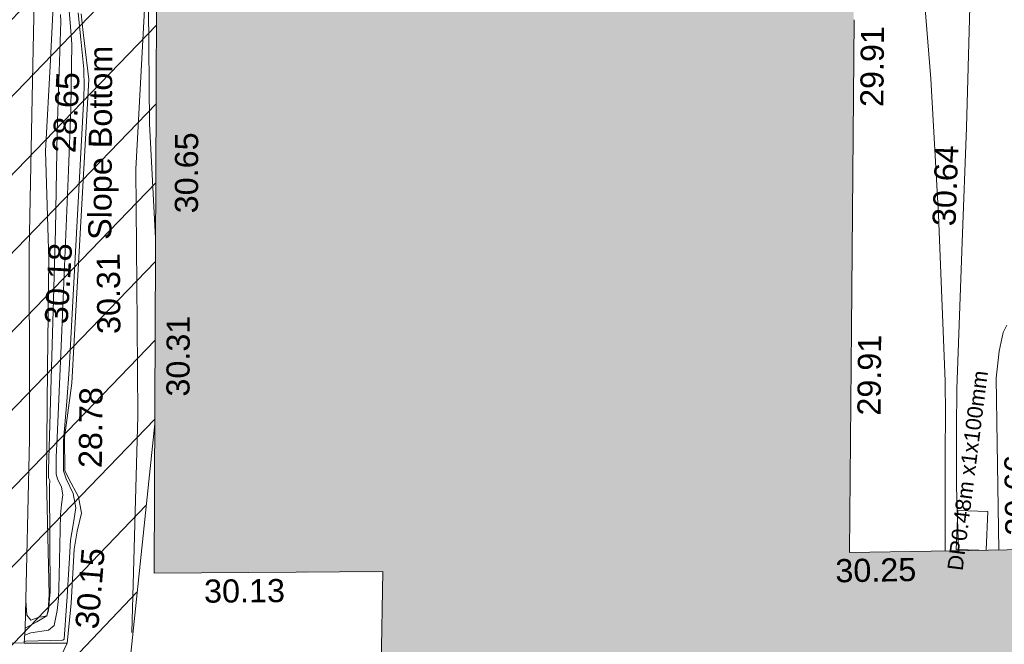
# Model space of a CAD drawing. Header units: millimetres. Extents: x -287732 to 520720, y -103372 to 287754.
# Tile 281 of 380: x 87749 to 103694, y 124672 to 134790. Entities that reach past the tile are written whole.
import ezdxf

# ---------------------------------------------------------------- set-up
doc = ezdxf.new("R2010")
doc.units = ezdxf.units.MM
for name, pattern in [('IMPORT-HIDDEN2 _3_', [4762.5, 3175, -1587.5]), ('IMPORT-UG_ELEC_QLB2 _2_', [2500, 1500, -300.0000000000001, 0, -50, 150, -300.0000000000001, 0, -200]), ('IMPORT-UG_ELEC_STREET LIGHTING_QLB2 _2_', [2700, 1500, -300.0000000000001, 0, -250, 150, -300.0000000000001, 0, -200])]:
    doc.linetypes.add(name, pattern=pattern)
for name, color, linetype, lineweight, true_color in [('00_UAV_BUILDING_OUTLINE', 5, 'Continuous', 9, 0x0000ff), ('00_UAV_FENCE', 7, 'Continuous', 9, 0x264c2f), ('00_UAV_SLOPE_BOTTOM', 30, 'Continuous', 9, 0xff7f00), ('00_UAV_SLOPE_TOP', 40, 'Continuous', 9, 0xffbf00), ('00_UAV_WALL', 7, 'Continuous', 9, 0x7c00a5), ('00_UAV_WALL_RETAINING', 7, 'Continuous', 9, 0x7c00a5), ('01_DTM_CONTOUR_MJR', 7, 'Continuous', 9, 0x7f3f00), ('01_DTM_CONTOUR_MNR', 7, 'Continuous', 9, 0xa5a552), ('12333-PUM-2D-U-0001-C01 - Rev2_REVIT IMPORT_dwg', 7, 'Continuous', 9, 0x767676), ('A_RHA_Line', 7, 'Continuous', 9, 0x00a600), ('PUM-CHAMBER EXTENTS', 6, 'IMPORT-HIDDEN2 _3_', 9, 0xff00ff), ('PUM-ELECTRIC-MH', 1, 'Continuous', 9, 0xff0000), ('PUM-ELECTRIC-QLB2', 1, 'IMPORT-UG_ELEC_QLB2 _2_', 9, 0xff0000), ('PUM-UNABLE TO SURVEY', 190, 'Continuous', 9, 0x7f00ff)]:
    doc.layers.add(name, color=color, linetype=linetype, lineweight=lineweight, true_color=true_color)
doc.layers.add('A_RHA_Detail', color=7, linetype='Continuous', lineweight=9)
doc.styles.add('Arial_1', font='arial.ttf', dxfattribs={"height": 250})
doc.styles.add('Swis721 Lt BT_2', font='swissl.ttf', dxfattribs={"height": 375})

# ---------------------------------------------------------------- blocks, each defined once
blk = doc.blocks.new('12333-PUM-2D-U-0001-C01 - Rev2_REVIT IMPORT_dwg_MGS62954_T2_Galway_ITM_3d_Rev1-2077680-Site Location Plan Proposed')
at = {"layer": '00_UAV_FENCE', "color": 254, "true_color": 0xcccccc, "flags": 128}
blk.add_lwpolyline([(533993691.643, 725678703.6135001), (533993851.6430001, 725682212.6135002), (533993864.4205722, 725683699.7890769), (533993885.9680001, 725686207.6840001), (533994062.7997907, 725688692.1306496), (533994106.9680001, 725689312.684), (533994387.9680001, 725690681.684), (533995427.9680001, 725692622.684), (533996131.272795, 725692530.1396747), (533999812.9680001, 725692045.6840001), (534000110.7220907, 725693295.6711402), (534000736.9680001, 725695924.6840001), (534001186.7326518, 725698172.1673436), (534001669.6567504, 725700585.3491353)], dxfattribs=at)
at = {"layer": '00_UAV_SLOPE_BOTTOM', "color": 254, "true_color": 0xcccccc, "flags": 128}
blk.add_lwpolyline([(533992280.9680001, 725691912.6840001), (533993332.4570001, 725691822.7945), (533992857.4570001, 725690603.7944999), (533992700.4570001, 725690078.7945), (533992642.4570001, 725689654.7945), (533992596.4570003, 725688871.7945001), (533992534.4713436, 725688001.0259327), (533992429.4570001, 725686525.7944999), (533992449.9680001, 725684764.6840001), (533992400.3722799, 725683008.4995486), (533992349.9680002, 725681223.6840001), (533992363.9680001, 725679336.6840001), (533992339.9680001, 725679087.6840001), (533992316.9680001, 725678996.684), (533992156.9680002, 725678902.6840001), (533991964.9494503, 725678803.5330938)], dxfattribs=at)
at = {"layer": '00_UAV_SLOPE_TOP', "color": 254, "true_color": 0xcccccc, "flags": 128}
for points in [[(533992640.9680001, 725678549.6840003), (533992714.5850001, 725679191.7789999), (533992779.585, 725680067.7790002), (533992831.5850001, 725680360.779), (533992909.585, 725680649.779), (533992867.5850002, 725680915.779), (533992711.5850001, 725681209.7790002), (533992651.5850001, 725681347.779), (533992657.5850001, 725681880.779), (533992788.5850002, 725682760.779), (533992839.6911444, 725683450.9568236), (533993152.4570001, 725687674.7944999), (533993090.4570001, 725688258.7945), (533993074.2171375, 725688434.8493745), (533993046.4570001, 725688735.7945)], [(534007943.9680001, 725683434.6840001), (534007880.9680001, 725683315.6840001), (534007814.9680001, 725683017.6839999), (534007759.968, 725682578.6840001), (534007756.9359906, 725681522.8695035), (534007751.9766082, 725679795.9000843)], [(534007099.7970963, 725679796.0922408), (534007081.798, 725680832.1600003), (534007101.7980001, 725681767.1600001), (534007118.798, 725682417.1600001), (534007247.875798, 725684790.5078566), (534007348.798, 725686646.1600002), (534007489.3656993, 725689776.6773585), (534007555.7980001, 725691256.1600002), (534007436.7980002, 725692134.1600001), (534007415.7980001, 725692254.1600002), (534007270.798, 725692419.1600002), (534007080.798, 725692551.1600001), (534006754.798, 725692638.1600002), (534006514.798, 725692686.1600002), (534005047.2822363, 725692615.7191068), (534004364.8276578, 725692582.9612232), (534002199.829754, 725692565.0479403), (534000930.7980001, 725692567.1600003), (534000797.7980001, 725692548.1600002), (534000561.7980002, 725692452.1600003), (534000410.798, 725692396.1600002), (534000133.4737844, 725692233.5795312), (533999812.9680001, 725692045.6840001)]]:
    blk.add_lwpolyline(points, dxfattribs=at)
at = {"layer": '00_UAV_WALL', "color": 254, "true_color": 0xcccccc, "flags": 128}
for points in [[(533991946.8540001, 725678560.2585), (533991964.9494503, 725678803.5330938), (533992087.968, 725681856.684), (533992100.8872958, 725682667.699386), (533992136.968, 725684932.684), (533992239.9501766, 725687663.0667092), (533992288.968, 725688962.6840001), (533992280.9680001, 725691912.6840001), (533992282.1702427, 725691935.3506714), (533992280.0458808, 725692344.9123584), (533992273.9680002, 725693516.684), (533992288.968, 725694904.6840003), (533992292.9680001, 725696912.6840001), (533992294.2759983, 725697112.2845222), (533992302.9680001, 725698438.6840001), (533992400.9680001, 725700250.6840001), (533992406.9680001, 725701746.684), (533992408.9433315, 725702064.1479753), (533992413.9680001, 725702871.684), (533992430.9680003, 725703759.684), (533992468.9680001, 725705337.6840001), (533992494.7225475, 725706903.8017467), (533992509.4570001, 725707799.7945), (533992570.2935384, 725711902.405002)], [(533991946.8540001, 725678560.2585), (533989049.8540001, 725678625.2585001), (533987617.2942128, 725678697.4638813), (533987594.3289061, 725678223.6027254), (533987400.971929, 725678229.1283239), (533985226.854, 725678291.2585002), (533982402.4397334, 725678336.6436361), (533981741.8540001, 725678347.2585), (533978604.8540001, 725678402.2585001), (533977403.6807299, 725678437.2911675), (533975381.8540001, 725678496.2585), (533972405.3481745, 725678560.3619684), (533972270.8540002, 725678563.2585), (533969352.8540002, 725678579.2585001), (533967405.9795482, 725678624.8632796), (533966321.8540001, 725678650.2585001), (533962955.8540003, 725678697.2585), (533962406.7020019, 725678707.3199679), (533959189.8540002, 725678766.2585)]]:
    blk.add_lwpolyline(points, dxfattribs=at)
at = {"layer": '00_UAV_WALL_RETAINING', "color": 254, "true_color": 0xcccccc, "flags": 128}
blk.add_lwpolyline([(533991946.8540001, 725678560.2585), (533992640.9680001, 725678549.684), (533992300.5415, 725677857.4255002)], dxfattribs=at)
at = {"layer": '01_DTM_CONTOUR_MJR', "color": 254, "true_color": 0xcccccc, "flags": 128}
blk.add_lwpolyline([(533991949.0542185, 725678589.8381591), (533991970.7192513, 725678593.5454547), (533992569.3075899, 725678601.5465492), (533992592.4168326, 725678616.9138292), (533992638.0147638, 725679154.9302697), (533992643.062328, 725679171.9087373), (533992645.9589435, 725679217.4461672), (533992700.4993561, 725679931.8203093), (533992725.0996431, 725680216.826536), (533992770.5148875, 725680466.5774932), (533992820.7251418, 725680740.8690523), (533992781.2562881, 725680971.1982955), (533992670.7414769, 725681211.0905147), (533992631.5384617, 725681342.0000002), (533992638.8636363, 725681835.0000001), (533992705.0230415, 725682462.5806453), (533992752.5203002, 725682980.468823), (533993059.0853428, 725687292.0547823), (533993074.7583645, 725687550.8674103), (533993070.3722059, 725687843.7333689), (533993033.7309707, 725688330.0491998), (533992997.2593325, 725688755.236193)], dxfattribs=at)
at = {"layer": '01_DTM_CONTOUR_MNR', "color": 254, "true_color": 0xcccccc, "flags": 128}
for points in [[(533994185.5388837, 725685085.4930621), (533994119.0114198, 725686937.448039), (533994138.6082412, 725688828.4279389), (533994146.1538462, 725689412.4358977), (533994150.0000001, 725689530.0000001), (533994021.5724437, 725689627.8612164), (533993480.0000001, 725690110.0000001), (533993639.3159535, 725690635.4234525), (533993690.40987, 725690782.7228134), (533993706.3665769, 725690830.1019573), (533994122.9217121, 725691980.323797), (533994201.0765366, 725692232.1635202), (533994656.3297796, 725693826.7501662), (533994696.6451613, 725693926.0645163), (533994844.9098325, 725694361.9428968), (533994908.7153814, 725694477.2647183), (533995107.4725193, 725694791.8976531), (533995059.0366647, 725694984.3101261), (533995040.0000001, 725695030.0000001), (533995034.4934732, 725695089.2584023), (533994761.1661807, 725695896.4237124)], [(533991956.3992989, 725678688.5851597), (533992052.8214081, 725678726.472756), (533992343.6048065, 725678766.1214956), (533992435.5655095, 725678837.4860024), (533992486.5432721, 725679081.136466), (533992492.6064397, 725679131.2449838), (533992512.7695104, 725679274.5273529), (533992532.5697925, 725679639.9427346), (533992568.3675522, 725680635.9937559), (533992586.7022334, 725680795.9084989), (533992613.8978145, 725680951.3897247), (533992594.3800235, 725681079.0115249), (533992530.669076, 725681214.9814146), (533992510.3326404, 725681289.4774776), (533992514.2403002, 725681569.6728973), (533992538.7260187, 725681880.541065), (533992644.5239719, 725683615.7413423), (533992798.0351259, 725686206.8317374), (533992851.4734002, 725687197.3328835), (533992884.5379214, 725688249.1899898), (533992871.0075504, 725688532.6232538), (533992850.9017071, 725688797.5172849)], [(533991982.9248655, 725679249.6581329), (533991994.3799623, 725679013.3320731), (533992056.7900521, 725678930.6665703), (533992195.0000001, 725678977.0000002), (533992239.9559472, 725678984.3979442), (533992320.0000001, 725679000), (533992345.8267719, 725679091.5748032), (533992376.1639252, 725679333.0726038), (533992380.0489599, 725679374.8470018), (533992397.0552089, 725681094.1546739), (533992400.8896321, 725681128.8227425), (533992407.9401058, 725681161.0252496), (533992403.4233221, 725681189.1788526), (533992388.5335516, 725681218.9296235), (533992384.9879268, 725681235.161435), (533992386.4544092, 725681297.6126127), (533992389.1038408, 725681356.8634424), (533992527.0515431, 725684306.7556298), (533992567.5078794, 725685248.4970415), (533992625.4234812, 725686839.4205122), (533992714.3859677, 725688620.4306163), (533992709.195421, 725688734.0628434)], [(534006880.1117786, 725679796.1569682), (534006897.5557954, 725680638.2474177), (534006911.5005108, 725681398.6560063), (534006926.839009, 725682006.2926022), (534006931.9914574, 725682546.617998), (534006871.9078405, 725685239.430571), (534006784.5830982, 725687445.1175184), (534006694.530526, 725688848.5209532)]]:
    blk.add_lwpolyline(points, dxfattribs=at)
at = {"layer": '00_UAV_BUILDING_OUTLINE', "color": 251, "true_color": 0x666666, "char_height": 375, "width": 1495.902363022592, "attachment_point": 1, "line_spacing_factor": 1.005061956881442, "style": 'Swis721 Lt BT_2'}
for s, insert, rotation in [('29.91', (534005632.5007261, 725687010.651838), 88.46811094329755), ('30.65', (533994504.6492855, 725685481.4505842), 88.77680849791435), ('30.31', (533994316.3173949, 725682515.492832), 88.77680849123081), ('29.91', (534005498.8341134, 725682012.4388337), 88.46811093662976), ('30.25', (534005099.1324888, 725679691.8866584), 359.9831185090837), ('30.13', (533994873.3587582, 725679540.68279), 359.4275254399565)]:
    blk.add_mtext(s, dxfattribs=dict(at, insert=insert, rotation=rotation))
at = {"layer": '00_UAV_FENCE', "color": 251, "true_color": 0x666666, "insert": (533993216.013697, 725683545.8112698), "char_height": 375, "width": 1495.902363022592, "attachment_point": 1, "rotation": 89.50773602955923, "line_spacing_factor": 1.005061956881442, "style": 'Swis721 Lt BT_2'}
blk.add_mtext('30.31', dxfattribs=at)
at = {"layer": '00_UAV_SLOPE_BOTTOM', "color": 251, "true_color": 0x666666, "char_height": 375, "attachment_point": 1, "line_spacing_factor": 1.005061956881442, "style": 'Swis721 Lt BT_2'}
for s, insert, width, rotation in [('Slope Bottom', (533993095.8221273, 725685075.8984466), 3685.143599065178, 88.73860336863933), ('28.65', (533992537.6333156, 725686504.6619732), 1495.902363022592, 85.92826847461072), ('28.78', (533992875.5114636, 725681384.3652943), 1495.902363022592, 88.38236218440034)]:
    blk.add_mtext(s, dxfattribs=dict(at, insert=insert, width=width, rotation=rotation))
at = {"layer": '00_UAV_SLOPE_TOP', "color": 251, "true_color": 0x666666, "char_height": 375, "width": 1495.902363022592, "attachment_point": 1, "line_spacing_factor": 1.005061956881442, "style": 'Swis721 Lt BT_2'}
for s, insert, rotation in [('30.64', (534006766.9535147, 725685067.0329404), 86.88695689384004), ('30.18', (533992364.2750741, 725683736.8447814), 85.76510281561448), ('30.66', (534007862.0368799, 725680024.3435823), 89.83546269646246), ('30.15', (533992773.581929, 725678795.993457), 84.26551733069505)]:
    blk.add_mtext(s, dxfattribs=dict(at, insert=insert, rotation=rotation))
blk = doc.blocks.new('12333-PUM-2D-U-0001-C01 - Rev2_REVIT IMPORT_dwg-1620468-Site Location Plan Proposed')
at = {"layer": 'PUM-CHAMBER EXTENTS', "true_color": 0xfff4d4}
h = blk.add_hatch(dxfattribs=at)
h.set_pattern_fill('FP_14', style=0, pattern_type=2)
h.set_pattern_definition([(45, (-533641079.65, -725615854.3560001), (-618.7184335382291, 618.7184335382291), [])])
h.paths.add_polyline_path([(351699.7223387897, 60394.56140982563), (351708.9931529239, 60906.25732130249), (352393.2163071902, 60898.13015708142), (353041.6677554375, 66223.39089351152), (353206.9931679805, 73966.25732118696), (353982.8594361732, 73952.71452510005), (354317.3501528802, 76699.64382133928), (358888.3501528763, 76111.64382135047), (361222.350152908, 86809.64382132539), (361563.3501529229, 88895.64382133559), (363078.3501529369, 90435.64382137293), (363904.3501529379, 101867.6438212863), (365385.1266995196, 110525.3932341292), (365230.9820148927, 110551.7047199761), (365498.4008083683, 111226.8875165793), (365470.0968050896, 111952.5482150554), (365624.7061381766, 111926.1574136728), (366051.3501529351, 114420.6438213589), (364898.3501528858, 114331.6438213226), (360524.3501529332, 111561.643821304), (356416.7002318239, 111258.678218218), (357929.2858412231, 111182.0907012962), (360544.5530249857, 111349.5624075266), (360546.5568067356, 111049.5690885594), (355314.0187962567, 111014.6190039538), (355309.6134037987, 111177.0234435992), (355277.3501528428, 111174.6438213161), (352644.3501529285, 114141.6438213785), (338239.8330883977, 112460.2766464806), (329804.3501528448, 111555.6438213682), (319532.3501528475, 110592.6438213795), (310517.3501528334, 109863.6438213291), (302620.3501528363, 109581.6438213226), (295825.3501529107, 109566.6438213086), (279813.350152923, 106549.6438213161), (276140.8366145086, 103581.1872824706), (276061.814112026, 103425.8629484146), (271406.8224872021, 105468.1551963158), (271509.3894614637, 105701.9358727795), (267649.3501529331, 107463.6438213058), (260223.350152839, 100640.6438213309), (259796.3501529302, 72682.64382134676), (269496.3501528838, 64316.64382130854), (273776.3501529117, 63665.64382135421), (309011.3501528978, 62955.64382139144), (311037.3501528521, 62074.6438213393), (338250.4136490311, 60841.37633496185), (351699.5658924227, 60394.56660730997)])
h.paths.add_polyline_path([(268358.9909750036, 65556.86419187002), (264596.4920611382, 69167.41490751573), (264804.2082447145, 69383.87273540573), (266581.5988270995, 67470.36930634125), (268566.7072650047, 65773.32227584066), (268393.5501527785, 65592.87780161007)])
h.paths.add_polyline_path([(332379.8871528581, 67575.85382149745), (302320.8871528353, 68122.85382142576), (302332.4158496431, 68783.33241919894), (280169.8095181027, 69186.63780598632), (280330.3604934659, 78384.59702432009), (275960.0958838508, 78464.13017966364), (276108.0612945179, 86595.19465455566), (280450.151176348, 86519.40319374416), (280756.2778082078, 103341.6855813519), (302910.5740271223, 102938.5317815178), (302920.972094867, 103534.2366836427), (310787.9439886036, 103391.077438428), (310815.0515439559, 104880.7045066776), (318228.828162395, 104745.7919744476), (318301.0448391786, 108714.2766025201), (322633.8020448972, 108635.4310593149), (322539.6341878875, 103240.5581443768), (349750.1643799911, 102745.3933022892), (349310.9351529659, 74176.4228213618), (332506.0083566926, 74506.52523825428), (332420.0679097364, 69783.88557772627)])
h.paths.add_polyline_path([(262373.7501529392, 72788.24382127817), (262335.6501529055, 75226.64382126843), (265345.5501529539, 75226.64382127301), (265383.6501528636, 72864.44382129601), (265304.282726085, 72862.43451935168)])
h.paths.add_polyline_path([(261383.1501529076, 75912.44382133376), (261459.3501528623, 80789.24382130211), (267517.2501529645, 80713.04382131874), (267441.0501529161, 75836.24382126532), (261504.349508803, 75910.91930113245)])
h.paths.add_polyline_path([(302573.8228673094, 78329.5292630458), (302592.4407276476, 78963.90062831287), (306343.567266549, 78898.43991812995), (306598.9518629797, 91613.856582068), (302817.47857218, 91689.80612071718), (302824.7189976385, 92271.11380375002), (296640.3411529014, 92395.32482125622), (296360.3411528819, 78454.32482147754), (302538.3452618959, 78330.24181806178)])
h.paths.add_polyline_path([(261840.3501529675, 80865.44382132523), (261687.9501528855, 92981.24382128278), (264050.1501528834, 92981.2438213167), (264202.5501529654, 80865.44382135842), (262112.9041611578, 80865.44382132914)])
h.paths.add_polyline_path([(274664.4282881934, 104261.9875886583), (272430.0401462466, 105281.7542374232), (273799.1437452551, 104582.3695657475), (274486.1144024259, 104328.01044291)])
h.paths.add_polyline_path([(315481.3501528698, 115683.6438212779), (326437.1652111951, 116343.5766866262), (364189.3501528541, 120948.6438212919), (366744.3501529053, 124721.6438213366), (363517.3501528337, 126053.6438213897), (359872.3501529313, 126432.6438213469), (352849.3501528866, 126181.6438212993), (339104.3501528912, 124625.6438213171), (335451.3501528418, 124514.6438212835), (325145.3501528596, 123235.643821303), (319635.3501528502, 122976.6438213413), (314446.3501528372, 122493.6438213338), (313566.3501528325, 118980.6438212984), (313763.6326656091, 118640.9882366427)])
h.paths.add_polyline_path([(322305.0501529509, 119194.0438212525), (322152.6501528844, 121403.8438213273), (326724.6501528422, 121784.8438212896), (326877.0501529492, 119498.8438213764), (323355.1979920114, 119264.0536772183)])
h.paths.add_polyline_path([(328629.650152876, 120870.4438213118), (328477.2501528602, 122089.6438212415), (329810.7501529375, 122242.0438213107), (329963.150152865, 121022.843821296), (328841.381541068, 120894.6416942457)])
h.paths.add_polyline_path([(317352.0501529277, 121480.0438213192), (317352.0501529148, 121861.0438213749), (317618.7501529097, 121856.3885555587), (317618.7501529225, 121480.0438212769), (317362.3608134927, 121480.0438213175)])
h.paths.add_polyline_path([(331601.450152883, 122089.6438213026), (331144.2501529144, 122242.0438212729), (331258.5501528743, 122623.0438212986), (331715.7501528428, 122470.6438213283), (331644.5503212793, 122233.3110493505)])
at = {"layer": 'PUM-ELECTRIC-MH', "color": 21, "true_color": 0xffaaaa, "flags": 128}
blk.add_lwpolyline([(366350.5287232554, 63941.63871936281), (365983.3501528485, 63960.64382127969), (366020.3501528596, 64590.64382128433), (366503.350152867, 64565.64382149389), (366466.7002239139, 63941.60449073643)], dxfattribs=at)
at = {"layer": 'PUM-UNABLE TO SURVEY', "color": 7, "true_color": 0xfff4d4}
blk.add_line((353041.6677554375, 66223.39089351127), (352393.2163071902, 60898.13015708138), dxfattribs=at)
blk.add_blockref('12333-PUM-2D-U-0001-C01 - Rev2_REVIT IMPORT_dwg_MGS62954_T2_Galway_ITM_3d_Rev1-2077680-Site Location Plan Proposed', (-533641079.6498471, -725615854.3561786))
at = {"layer": 'PUM-ELECTRIC-QLB2', "insert": (366065.8479618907, 65254.54271796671), "char_height": 250, "width": 3893.2779916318, "attachment_point": 2, "rotation": 81.73197950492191, "line_spacing_factor": 0.9417779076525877, "style": 'Arial_1'}
blk.add_mtext('DP0.48m x1x100mm', dxfattribs=at)

msp = doc.modelspace()

# ---------------------------------------------------------------- hatches: boundary and pattern name
at = {"layer": 'A_RHA_Detail', "true_color": 0xc0c0c0}
h = msp.add_hatch(color=9, dxfattribs=at)
h.paths.add_polyline_path([(-80880.60083809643, -68502.79057078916), (-80400.865924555, -68483.41509113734), (-80400.865924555, -62984.64684185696), (-24474.85765177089, -63009.32043784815), (-24456.14471271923, -50840.30023858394), (-36622.55041039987, -50831.65104353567), (-36622.55041039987, -44228.57792613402), (-50959.0526582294, -44218.38599194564), (-50959.0526582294, -42573.78171514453), (-54563.9325804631, -42571.21897729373), (-54565.69773352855, -45054.17447474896), (-92408.82109321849, -45027.27149621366), (-92411.78875845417, -49201.74309222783), (-100061.9988811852, -49201.74309222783), (-100052.2214449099, -64852.82557838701), (-86120.90825229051, -64852.82557838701), (-86092.1662649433, -62957.90041523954), (-84861.10047608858, -62957.90041523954), (-84854.79052929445, -68240.109737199), (-80870.60226892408, -68240.10973722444)])
h.paths.add_polyline_path([(-137238.9269902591, -68461.9384092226), (-132719.7426408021, -68433.0633692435), (-132847.0731201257, -62850.04282283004), (-130454.6837966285, -62916.63108078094), (-130498.2830220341, -61355.85393642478), (-117581.136331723, -61423.42893438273), (-117492.3908565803, -49183.91309190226), (-125136.5200282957, -49178.47881952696), (-125133.572703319, -45032.61887136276), (-163007.1824077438, -45005.6942194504), (-163007.1824076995, -44090.2963411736), (-163123.8521269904, -44090.21339942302), (-163122.6389897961, -42383.75184302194), (-166563.8543419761, -42383.75184298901), (-166565.034908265, -44044.39824208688), (-193158.4656786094, -44025.49275805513), (-193195.152889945, -62863.65652504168), (-137269.7106414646, -62916.63108078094), (-137254.3708868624, -65679.90523788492)])
h.paths.add_polyline_path([(120310.9497607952, -32334.28230164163), (120312.4652266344, -31610.73011961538), (133451.2244789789, -31638.24899384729), (133469.2230092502, -19717.98315780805), (121295.7536929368, -19692.48606430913), (121319.8434528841, -8190.941560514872), (112277.0825930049, -8172.001674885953), (112263.1770823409, -14811.1234547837), (78285.85310969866, -14739.95861438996), (78292.82277619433, -8167.077575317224), (75241.99098605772, -8160.673431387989), (69355.76844233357, -8152.931592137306), (69353.6659720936, -9156.74635762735), (68372.60878945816, -9154.691552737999), (68372.60878945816, -13705.52853215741), (69333.7233474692, -13707.54156770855), (69325.07112547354, -16249.53369228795), (66623.4489111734, -16249.53369228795), (66619.79243935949, -17995.29925530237), (65989.07757494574, -17995.2992552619), (65985.44262772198, -19730.78799483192), (57152.23993377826, -19712.28702421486), (57127.42535098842, -31559.89463417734), (70277.87165424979, -31587.43801817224), (70277.87165431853, -32271.7414715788), (78263.96947909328, -32285.12944888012), (78266.62661740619, -31019.79372153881), (112335.8856506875, -31091.15111860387), (112335.8856506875, -32317.57330553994), (119781.4233959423, -32333.17321913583)])
h.paths.add_polyline_path([(7503.717409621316, -1791.439263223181), (15482.43097392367, -674.0213231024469), (15484.0826588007, 148.1327206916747), (56188.28042539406, 205.5276654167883), (56155.84326007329, 14338.3166313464), (18016.62665935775, 14236.48149539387), (17967.9025208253, 34313.18372071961), (21727.10644863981, 34324.0692624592), (21708.90974962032, 40608.10218321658), (18009.66447159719, 40608.10218321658), (17995.54603706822, 45483.75063442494), (9770.084204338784, 45420.6329473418), (3966.213879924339, 45446.76585222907), (3984.771235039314, 14176.56786832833), (1023.062455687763, 14176.56786837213), (-276.5134647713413, 14190.52623461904), (-231.6790044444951, 5968.135265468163), (-226.4491536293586, 193.7444677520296), (553.0869992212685, 183.4716499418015), (7477.609307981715, 143.2867586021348), (7488.638446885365, -674.0213231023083)])
h.paths.add_polyline_path([(77755.59663317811, 53.47451145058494), (77729.51881611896, 1699.844979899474), (94464.47132486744, 1659.976083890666), (94606.37913471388, 17991.390236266), (88810.4190114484, 18015.03260816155), (88799.89418497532, 14436.74271609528), (69413.88950349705, 14457.8773889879), (69377.35724448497, 99.62816357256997), (75241.99098605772, 67.32134432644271)])
h.paths.add_polyline_path([(61252.12079701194, 46453.95617366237), (105774.7348988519, 46472.68783506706), (105768.2642198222, 61852.61234306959), (92285.13876309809, 61852.61234306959), (92308.59670399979, 65784.30757140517), (96107.4668000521, 65767.60445243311), (96059.68081117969, 75209.20847378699), (101084.8427276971, 75071.88872764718), (104988.0046543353, 74765.36560406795), (108403.6894220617, 74363.8408943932), (112009.2703903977, 73787.25420861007), (115645.3524815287, 73049.69667206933), (116890.8108051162, 72761.69136252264), (120208.9929833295, 71893.18353872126), (120865.241739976, 71703.68484519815), (124135.6329506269, 70669.67317906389), (127435.6253142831, 69480.50055823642), (127820.4368670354, 69394.93141813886), (128274.3081769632, 69331.69585753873), (128731.8791144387, 69306.66104516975), (129189.9401488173, 69320.00258290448), (129645.2782985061, 69371.62688826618), (130094.6997111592, 69461.17185603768), (130535.0520071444, 69588.00939074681), (130963.246434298, 69751.24981927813), (131376.2795165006, 69949.74812590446), (131771.2541232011, 70182.11198903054), (132162.5575600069, 70460.5404660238), (132496.0921583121, 70741.69081113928), (132820.871367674, 71064.98072578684), (133117.4593294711, 71414.31364272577), (133383.77568926, 71787.23923950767), (133616.5473239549, 72178.5372844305), (133817.1647262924, 72590.54524898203), (133982.6025969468, 73017.89547513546), (134111.7005086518, 73457.59040801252), (134203.5529320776, 73906.54590458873), (134257.5155883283, 74361.61286216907), (134272.5462649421, 74819.5993153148), (134250.5259875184, 75277.29281745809), (134189.6227572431, 75731.48297747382), (134090.9274700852, 76178.98397757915), (133955.1324028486, 76616.65691993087), (133783.1900598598, 77041.43184345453), (133576.3064937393, 77450.32925647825), (133335.932843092, 77840.48103920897), (133063.7551572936, 78209.15055532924), (132761.6825665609, 78553.75185442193), (132431.8338935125, 78871.8678050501), (132076.5227905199, 79161.26705197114), (131698.2415080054, 79419.91966861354), (131299.6434187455, 79646.01139197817), (131093.5942456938, 79746.34209763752), (132146.0467355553, 83110.22226145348), (122787.7632953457, 86282.54285518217), (121604.3555412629, 82800.3591886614), (117095.9864227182, 83870.84033785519), (116841.9598400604, 83526.35449572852), (116120.5435466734, 91221.93611972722), (110237.7341284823, 91274.27491021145), (110194.3680786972, 90435.39030214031), (104988.0046543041, 90486.49901390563), (104973.2761846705, 94309.82427956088), (103746.1314668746, 94309.8242795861), (103839.9937121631, 122852.1474271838), (96365.09202306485, 122931.9599470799), (96350.3400238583, 123952.4168585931), (104555.5505249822, 123902.1925226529), (104607.3234458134, 120248.5396156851), (125502.5015002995, 120134.1933400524), (125662.0200253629, 137657.3796882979), (114479.5865733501, 137699.2256881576), (114382.306264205, 129149.9458158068), (104644.159003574, 129187.9975073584), (104577.9931702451, 126217.3903144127), (101184.4926406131, 126159.1566967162), (101264.6166812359, 135959.2655565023), (89967.23178808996, 135988.8856164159), (89927.63362986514, 125823.6463181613), (93630.53562302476, 125840.7948842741), (93580.65688892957, 122931.9599470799), (88697.38835376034, 122904.7310126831), (88679.3898954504, 95739.09143775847), (86378.25848996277, 95739.09143775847), (86378.18187189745, 96178.1008337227), (83279.50743284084, 96200.92083327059), (83273.62493422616, 95735.74732133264), (70169.67509619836, 95733.22421950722), (70166.26842742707, 96272.07409347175), (66674.99731294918, 96257.14073655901), (66654.74538556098, 95755.71092136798), (65784.77231079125, 95755.71092136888), (65887.65094984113, 117470.630565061), (53473.3427162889, 117487.9046429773), (53434.44066309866, 98570.46349063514), (40649.41626916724, 98570.46349063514), (40610.16711559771, 94406.01479078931), (38853.82372868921, 94410.36303440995), (38848.65589191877, 89463.65332729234), (40612.46601912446, 89518.45976927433), (40665.38257362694, 86257.73741128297), (38372.19584460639, 86305.72309285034), (38369.79374539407, 76901.0507917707), (50937.9512507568, 76944.40198294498), (50922.88567286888, 74598.78180889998), (56484.9061132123, 74588.85093771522), (56484.9061132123, 75194.85181995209), (92465.4037153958, 75233.0258166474), (92645.92783662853, 71766.64845094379), (89810.55521366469, 69362.83965827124), (85313.16173974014, 69360.94750420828), (85313.16173974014, 66907.4050808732), (75210.14498263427, 66903.15451589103), (75210.14498263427, 63815.70944550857), (70819.40014309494, 63815.70999200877), (70819.21601505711, 64253.35708059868), (69456.83415683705, 64253.35708059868), (69455.7195737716, 66901.99623166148), (61303.32856759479, 66898.5668068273), (61304.56054988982, 63970.32021231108), (70500.41048208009, 63970.32021219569), (70500.4088543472, 61852.59006207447), (61245.6438848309, 61848.69637488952), (61252.03558504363, 46656.49344428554)])
h.paths.add_polyline_path([(-17153.16561239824, 48569.32684293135), (-17153.16561224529, 60770.38083685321), (-29362.88357759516, 60774.70428694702), (-29362.88357759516, 67399.20394580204), (-43507.24466814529, 67405.01911303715), (-43488.5313307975, 69093.07334175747), (-45766.41866231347, 69109.32868388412), (-45794.3462003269, 67405.01911303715), (-47272.11273194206, 67404.2124544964), (-47272.44887633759, 66454.91798908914), (-86004.56386332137, 66468.63299519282), (-86006.66970787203, 60521.58362721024), (-92662.87722510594, 60521.58362721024), (-92665.2138765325, 50184.35611932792), (-79752.0168396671, 50179.78309939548), (-79752.016597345, 48591.4932381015), (-17157.7163123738, 48569.32845417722)])
h.paths.add_polyline_path([(-201056.4185878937, 48628.75479108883), (-138377.9751621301, 48634.64535779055), (-138377.9751621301, 50133.28201003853), (-125467.710581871, 50134.49626164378), (-125468.6909603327, 60566.1903686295), (-132186.8595614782, 60565.86652591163), (-132187.4203588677, 66533.0197876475), (-170643.3098734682, 66805.61809689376), (-170643.3098732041, 67738.78475848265), (-200340.0100486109, 67488.93693764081), (-200348.7171487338, 60827.78025104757), (-201057.5650552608, 60827.71357558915), (-201056.6510294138, 51102.04313372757)])
h.paths.add_polyline_path([(-240051.5126725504, 54769.19491160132), (-239444.490259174, 54811.10754483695), (-239186.5396223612, 54841.92927608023), (-238764.8191577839, 54940.98166103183), (-238382.4735933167, 55122.46891388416), (-237990.3402229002, 55354.87497234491), (-237269.2031023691, 55936.21515020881), (-237032.4836384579, 56225.56611516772), (-236793.0039602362, 56569.31473944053), (-236554.5880578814, 57004.26389721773), (-236432.7219585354, 57267.46508908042), (-236300.081527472, 57753.26238983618), (-236250.7285154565, 58017.17885684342), (-236235.6490609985, 58516.21786804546), (-236233.2538429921, 58987.85640053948), (-236213.7029795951, 59823.48083769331), (-236363.8287855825, 59820.86038205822), (-236634.0279869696, 60698.06075827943), (-236391.9547756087, 61432.19726339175), (-236225.4740089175, 61435.10319600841), (-236201.6036569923, 62637.68779596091), (-232563.5271750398, 62639.28734435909), (-232563.5271750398, 63049.03842404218), (-232732.1945866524, 63049.15302218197), (-232860.1521277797, 63457.95890274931), (-232731.606808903, 63914.24862697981), (-232560.8209656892, 63914.24862697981), (-232515.1276847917, 70598.00033009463), (-240628.6947849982, 70598.85496273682), (-240629.7923196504, 72350.98321577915), (-246412.6011212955, 72347.36085933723), (-246412.6011212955, 70616.45923936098), (-254449.5805725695, 70618.60952619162), (-254454.637144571, 70754.06491720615), (-254469.7140363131, 73191.66276250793), (-263883.2532625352, 73267.83063688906), (-263902.4181505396, 68260.74348553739), (-263714.8217520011, 68259.82096572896), (-263552.9672900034, 67819.65434396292), (-263719.0883117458, 67392.2068408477), (-263913.6298699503, 67392.20684284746), (-263956.7001913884, 58633.76423459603), (-260181.1963171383, 58611.22607638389), (-260192.3146983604, 56354.25111579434), (-257184.684388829, 56339.46086021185), (-257213.4419957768, 57092.93866021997), (-257338.5163846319, 57093.27331223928), (-257471.0109294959, 57531.74572308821), (-257338.5163845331, 58062.22513696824), (-257203.4956297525, 58064.06881289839), (-257173.5751889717, 58598.54056692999), (-256478.2273617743, 58575.27357994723), (-256478.2273617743, 58788.51859473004), (-256013.0091299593, 58911.92701534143), (-255397.0786664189, 58780.99767617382), (-255397.0786664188, 58595.982422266), (-243809.885361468, 58585.92793201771), (-243805.3570672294, 58352.04527760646), (-243740.939469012, 57884.52572680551), (-243619.0830608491, 57421.84877545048), (-243424.3877545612, 56943.65915412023), (-243247.1437899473, 56608.24157713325), (-243003.0710579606, 56249.99021479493), (-242732.2093200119, 55932.75703082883), (-242371.7230178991, 55603.12658811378), (-242141.255125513, 55424.88676767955), (-241804.9643037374, 55216.88439822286), (-241529.4640827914, 55077.02869055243), (-241100.6275144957, 54917.18295003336), (-240836.2134980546, 54840.82833176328), (-240453.4486195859, 54788.60784130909), (-240218.9578693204, 54777.28227442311)])
h.paths.add_polyline_path([(40276.69022552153, 59895.36417752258), (40328.62676029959, 69196.9439153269), (36588.99968785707, 69217.8245910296), (36619.46637569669, 74674.25962428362), (32264.36460078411, 74687.02318924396), (32233.48293867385, 69156.26826306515), (11916.69390495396, 69269.70959686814), (11966.66200111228, 78218.75165974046), (29087.509017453, 78123.15526808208), (29143.44567205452, 88141.1370047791), (15719.348796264, 88216.09212953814), (15732.60379610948, 90589.9978889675), (4594.294101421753, 90652.19003489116), (4525.129359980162, 78265.12250449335), (10096.76365553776, 78234.01258731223), (10077.43887221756, 74773.03821910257), (4547.641142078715, 74803.91453678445), (4465.579974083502, 60107.1600234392), (19125.89094760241, 60025.30234268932), (19139.86249374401, 62527.53804644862), (31738.59196305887, 62457.19146404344), (31724.55430858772, 59943.11609815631), (38369.79364225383, 59906.01157293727)])
h.paths.add_polyline_path([(-246083.0241259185, 72334.29150213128), (-246083.0594797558, 72334.30275087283), (-246208.2905500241, 72334.29150213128)])
h.paths.add_polyline_path([(-114575.3004830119, 112178.0758695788), (-114575.3246435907, 112178.0758695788), (-114707.2752166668, 115801.5811617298)])
h.paths.add_polyline_path([(-154699.9178765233, 101760.4080976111), (-114382.050333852, 101776.0542914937), (-114382.050333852, 106926.9360164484), (-113755.641395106, 106927.1792101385), (-113757.5507412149, 111847.2721531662), (-114431.6837526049, 111847.2721531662), (-114431.8097758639, 112178.0758695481), (-114575.3004830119, 112178.0758695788), (-114578.9984943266, 121707.2390833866), (-123056.9849702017, 121707.2390833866), (-123068.8201032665, 156452.7036899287), (-119381.2340625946, 156454.1348067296), (-119381.2340625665, 160165.8597952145), (-115501.031452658, 160167.3662801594), (-115503.3750945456, 166206.5793118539), (-132411.7987151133, 166599.6604729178), (-132411.8243278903, 166665.6603411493), (-135275.0124468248, 166664.5490317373), (-135275.0124468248, 166628.1883101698), (-135911.3205076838, 166628.1944502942), (-135911.3479256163, 166352.1604668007), (-152521.1633846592, 166345.7146753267), (-152518.3680955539, 159142.6836790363), (-150699.3133726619, 159117.9265656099), (-150758.5477087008, 122560.691203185), (-151059.2005266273, 122560.691203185), (-151061.0981347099, 121302.4374932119), (-154138.3148337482, 121372.6012653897), (-154138.3148337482, 121865.1834517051), (-154704.3888425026, 121867.2611370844), (-154688.5451973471, 119352.3937021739), (-154745.5933227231, 119352.3715636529), (-154745.5763474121, 118722.1532660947), (-160794.1544526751, 118748.7442832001), (-160794.1544526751, 119410.5425977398), (-163852.1622693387, 119422.408321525), (-163855.0715294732, 118762.2003111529), (-167568.6765459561, 118778.5256058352), (-166634.6619849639, 124395.1277019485), (-166930.050559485, 124500.0918161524), (-167568.6765459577, 124707.6250903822), (-168028.2173235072, 124841.3808647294), (-168630.5006276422, 124991.3056740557), (-169238.2056069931, 125117.4693074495), (-169850.3952285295, 125219.6772876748), (-170466.1255403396, 125297.7720169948), (-171089.11025998, 125351.8553033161), (-171704.4065937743, 125381.1774255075), (-172325.0479971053, 125386.3595015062), (-172782.2248668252, 125374.5832362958), (-173401.7764235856, 125337.4554476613), (-174109.844898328, 125263.4341236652), (-174634.1213722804, 125190.4100126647), (-175245.0145766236, 125080.719099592), (-176047.1958093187, 124895.7675260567), (-176665.4852587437, 124724.7228134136), (-177045.3001228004, 124609.1129151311), (-177631.5127792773, 124405.2077276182), (-176665.4852586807, 118818.5158794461), (-177558.9402083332, 118822.4435768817), (-177662.2853368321, 125263.4341236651), (-176365.3912351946, 126542.9270807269), (-159462.2970490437, 126319.910391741), (-157057.7396790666, 128609.0850976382), (-157060.6673204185, 136153.1661957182), (-158638.8016610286, 137740.2441626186), (-159352.3735831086, 137740.2441626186), (-161634.4140634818, 140201.1078539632), (-168727.9404945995, 140256.8191146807), (-171035.0401161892, 137942.8847305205), (-174184.1459014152, 137942.8847305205), (-176460.1167434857, 140292.2858551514), (-177341.6856934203, 140292.2858551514), (-177341.7113613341, 140358.4281613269), (-183428.5803825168, 140356.0660244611), (-185921.6385985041, 137917.4639994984), (-185921.6385985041, 131757.3091155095), (-186906.8767412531, 131756.9267733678), (-187725.3914540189, 130809.9989183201), (-187724.058890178, 127376.1828148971), (-186481.0281350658, 126304.5577463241), (-186479.4846754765, 122327.2959175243), (-185176.2828158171, 121059.4673825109), (-180304.1129154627, 121059.4673824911), (-180304.1136492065, 118802.0484409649), (-193555.3706955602, 118802.0484409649), (-193555.368699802, 133117.8341649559), (-192593.6442938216, 133118.2073819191), (-192593.6442938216, 134200.8158367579), (-192224.6284783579, 134200.9592041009), (-192225.5653014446, 136615.0101267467), (-192595.0012460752, 136615.0101267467), (-192595.4357332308, 137734.4745165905), (-193589.2709668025, 137734.4746851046), (-193589.2685988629, 147474.570583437), (-193163.2062206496, 147492.8644732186), (-192765.7252967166, 147531.087133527), (-192359.9383250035, 147589.5931622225), (-192199.8207947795, 147616.5827294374), (-191882.7548926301, 147682.9245600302), (-191568.5380070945, 147761.6632019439), (-191257.654638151, 147852.677242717), (-190828.6072909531, 148002.2045655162), (-190647.7999969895, 148070.9514233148), (-190349.7690789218, 148197.8750094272), (-190056.9509284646, 148336.4013817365), (-189769.797051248, 148486.3169427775), (-189405.3590254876, 148698.0567944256), (-189132.906026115, 148873.2749095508), (-188867.542109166, 149059.0543929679), (-188609.6764469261, 149255.1087866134), (-188354.9814055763, 149465.3525772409), (-188079.6339208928, 149713.879248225), (-187884.9836199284, 149901.8220103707), (-187545.928247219, 150265.8040604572), (-187446.29984479, 150378.3960832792), (-187241.3270201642, 150629.2310214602), (-187046.3599558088, 150887.9197697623), (-186861.6992771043, 151154.0634500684), (-186546.1373636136, 151669.829875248), (-186524.4196769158, 151707.0632450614), (-163675.2898318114, 151669.829875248), (-163687.5843045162, 148134.07679455), (-157303.6541541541, 148136.492106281), (-157303.6541541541, 155759.91501608), (-157557.4317586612, 155765.0384228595), (-157555.9168973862, 166678.0466575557), (-187009.2021991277, 166699.7464767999), (-187013.0952111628, 162054.4009359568), (-188707.17754695, 162044.5925187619), (-188705.9961892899, 155021.5333641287), (-188737.9999316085, 154650.5326604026), (-188799.0133969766, 154283.1866125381), (-188857.2045401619, 154035.4341107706), (-188966.1106131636, 153679.3368924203), (-189102.6200311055, 153332.8820747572), (-189265.8911675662, 152998.2056672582), (-189454.9174011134, 152677.371060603), (-189645.2484685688, 152421.3220123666), (-189916.9563410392, 152104.2450531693), (-190212.7041973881, 151809.4634871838), (-190530.6686598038, 151538.7947471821), (-190868.8893671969, 151293.9075915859), (-191225.281078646, 151076.3118324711), (-191597.6465194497, 150887.3490191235), (-192092.8415776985, 150682.5621956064), (-192519.2468154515, 150561.8451365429), (-192903.8930791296, 150482.240889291), (-193187.215491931, 150440.8868273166), (-193594.1866364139, 150407.1257787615), (-193594.5952989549, 151459.9895227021), (-205369.2399268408, 151455.4201247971), (-205354.4523517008, 113350.0822379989), (-207187.1580384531, 113349.3710182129), (-207184.3024929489, 105991.0636522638), (-205312.8748221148, 105991.1901500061), (-205311.2362476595, 101769.6553082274), (-175488.6451201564, 101781.2285901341), (-175488.6451201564, 110889.6985621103), (-154703.4627663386, 110897.5679794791), (-154700.2792295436, 102691.5597281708)])
h.paths.add_polyline_path([(193735.9435693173, 113047.8274774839), (208865.0938716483, 114991.0266430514), (208976.1154123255, 114126.6471160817), (216447.8967332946, 115086.3281915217), (216038.7305308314, 118271.9702413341), (232648.5073383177, 120405.3421626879), (233425.993615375, 114352.0734369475), (240632.2017567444, 115277.6440988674), (239854.8412683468, 121329.9334727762), (256406.8682407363, 123455.8879629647), (257091.7572256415, 118089.1198988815), (264572.2871227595, 119040.8180953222), (261877.8350555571, 138524.7609215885), (259178.7147038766, 138221.6086035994), (259197.3483655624, 137439.0084132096), (254686.1480587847, 136897.0007612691), (255412.6810205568, 131314.8303176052), (240852.7447969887, 129522.4514056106), (239771.0426543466, 137918.8519126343), (240649.5822431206, 138010.1984551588), (240062.3063116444, 142776.6750342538), (239165.7694642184, 142685.0143484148), (237630.9646614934, 151018.3171732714), (266172.8791088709, 154560.7889781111), (271297.1876944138, 142612.4006970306), (276531.7397502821, 144861.098714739), (274941.5029779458, 148527.9037281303), (302074.5307653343, 160134.9084326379), (300215.9323773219, 164320.1841173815), (301528.1613272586, 164907.0997989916), (300405.1237791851, 167477.8916353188), (299016.6944531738, 166945.7181824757), (295626.7488506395, 174518.754428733), (294333.0289184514, 177537.1551681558), (287288.8475947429, 174518.754428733), (289427.6893504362, 169661.0163463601), (272956.7816584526, 162557.1203578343), (271943.2187787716, 164897.4305293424), (267016.3118217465, 162764.0369715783), (268502.3094164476, 159357.0430143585), (265200.4029574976, 157946.4096681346), (226856.416695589, 153146.7821792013), (227510.3041274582, 148852.0205334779), (228280.9873165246, 141179.0007483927), (227302.3544112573, 141050.281300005), (227895.3788235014, 136433.1758633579), (228748.5501749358, 136523.8855003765), (229602.3077302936, 128023.7667641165), (217691.2359889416, 126493.8999679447), (217642.3600127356, 126874.433267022), (215138.5007311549, 126552.8357430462), (215194.9980427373, 126112.965074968), (215015.6132226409, 126089.924757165), (214840.9672575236, 127449.66446064), (192258.7012018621, 124549.1816390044), (193486.3576426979, 114991.0266430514)])
h.paths.add_polyline_path([(-78076.24187439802, 117605.5188722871), (-78076.23951902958, 117610.0871211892), (-78070.318122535, 129485.7330792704), (-74723.15926543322, 129478.385255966), (-74723.15926543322, 125435.7860624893), (-48015.64546086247, 125380.0246061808), (-47996.55031653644, 135872.5822179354), (-61198.15919578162, 135901.5630078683), (-74714.72264144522, 135923.5088764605), (-74723.6287602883, 131865.2975510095), (-78070.318122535, 131872.642169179), (-78062.97909487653, 149549.7689430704), (-58292.26570492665, 149541.5607197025), (-58292.26570491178, 148946.2407608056), (-37707.70924046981, 148937.6946533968), (-37703.30827430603, 159740.0672041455), (-44148.26955755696, 159742.7429641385), (-44148.26955755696, 162961.3319174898), (-49829.95437583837, 162961.3319174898), (-49830.92144130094, 160632.0129326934), (-78494.09026625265, 160643.9130440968), (-78494.09026625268, 161615.1537738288), (-78739.225852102, 161615.2555472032), (-78691.7919454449, 168187.9195488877), (-90844.57645036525, 168126.8149079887), (-90962.52567694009, 152686.7636277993), (-89064.97866809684, 152685.9758215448), (-89079.54115380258, 117610.0871211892), (-78374.80218507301, 117605.6428258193)])
h.paths.add_polyline_path([(69254.82576126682, 129235.9722870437), (69259.97086178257, 136167.789247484), (86068.0992678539, 136131.0235193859), (86008.66431381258, 164703.3084147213), (58789.63167882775, 164723.511581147), (58789.63167882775, 170119.2062865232), (54460.1632489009, 170122.4198087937), (54457.21717773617, 166153.279245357), (47042.2151650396, 166158.7829869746), (47041.10931533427, 164668.9097040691), (39173.27935198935, 164674.7495545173), (39172.83712618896, 164078.9539098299), (17014.87910992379, 164095.4005254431), (17002.38841206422, 147267.1142245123), (12659.63471563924, 147267.1142245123), (12653.60087534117, 139137.9291796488), (17031.41608901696, 139134.6797717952), (17024.5879174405, 129935.3194463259), (39191.34773726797, 129918.8662983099), (39191.34773726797, 129258.2867272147), (69014.0340609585, 129236.1510132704)])
h.paths.add_polyline_path([(39265.62356917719, 139467.8223435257), (33050.91021530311, 139484.1586867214), (33087.56357182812, 153427.9220784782), (39277.60130889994, 153411.6505991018), (39277.60130890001, 152830.3127277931), (43058.29603858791, 152820.3745823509), (43024.83899408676, 140092.5601633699), (39267.2657899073, 140092.5601633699)])
h.paths.add_polyline_path([(1979.548949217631, 189123.2414339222), (18699.10403225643, 189180.0465563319), (18678.46874730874, 195253.6675675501), (24349.02704561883, 195272.9334348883), (24334.96888372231, 199550.7690688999), (28829.78348974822, 199566.0403168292), (28798.3577216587, 208815.6446464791), (24334.949615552, 208806.151404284), (24333.90624841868, 209113.2475694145), (16811.59093053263, 209087.6903002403), (16806.58456499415, 208843.5909093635), (6772.293057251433, 208809.4991440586), (6797.166076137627, 201488.5780549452), (-8471.058649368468, 201436.7038490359), (-8471.058649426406, 200429.0172028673), (-11856.09020770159, 200417.5164702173), (-11823.72827009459, 190892.3684138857), (-7614.729360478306, 190906.6685966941), (-7614.729360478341, 190170.8290169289), (-4608.619189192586, 190169.2993656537), (-4608.238782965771, 190916.8832264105), (1973.379031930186, 190939.2444180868), (1977.122761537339, 189837.3456693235)])
h.paths.add_polyline_path([(-20506.22133143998, 190640.0286460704), (-20122.28942212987, 206347.1214480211), (-41550.34215551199, 207015.2557957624), (-41462.26177903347, 210449.6195896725), (-31391.41053372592, 210152.0276719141), (-31078.64493155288, 223862.5743669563), (-44305.08575743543, 224230.7972280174), (-44490.79956591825, 211865.5542346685), (-47510.12209648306, 211942.9901385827), (-47722.57925071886, 203659.0205614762), (-47076.06680548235, 203635.3001465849), (-47175.4684425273, 199531.9403872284), (-46801.21126120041, 199520.4703269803), (-46873.68175963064, 195478.5899481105), (-44600.40472248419, 195425.2559779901), (-44685.88459507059, 192243.2795180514), (-38073.99929115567, 192135.6564362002), (-38104.39995468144, 191126.972250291), (-21537.79264466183, 190668.5723412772)])
h.paths.add_polyline_path([(16801.02360973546, 195961.500137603), (9656.615133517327, 196015.1086063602), (9643.838150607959, 199513.9922857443), (11631.77992468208, 199485.8321209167), (11631.7920940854, 203322.2460456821), (16806.58456511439, 203391.4855728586), (16801.0407710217, 195984.4293109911)])
h.paths.add_polyline_path([(122084.9264926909, 200536.2570557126), (122088.1805162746, 206386.1947929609), (125211.1061638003, 206386.1947929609), (125211.1162733, 206645.8932837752), (126202.7098976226, 206645.8932838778), (126203.0204769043, 207041.0477229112), (130401.4034741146, 206979.0758390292), (130444.2691124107, 209883.280297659), (126202.8383603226, 209945.8832030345), (126203.0204769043, 214624.1281189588), (127364.791950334, 214624.1281190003), (127365.2106673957, 225380.2058567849), (126159.8599207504, 225380.2527798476), (126207.4133336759, 241475.3410923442), (119482.5411291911, 241495.8747898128), (119479.2041949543, 246182.0096278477), (109943.9121324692, 246175.2196735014), (109953.2702601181, 233033.381429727), (115000.5285021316, 233033.3814296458), (114999.579292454, 208653.4991933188), (112026.3032630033, 208653.4991933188), (112024.3519988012, 200538.6761891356), (122024.6079402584, 200536.2715596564)])
h.paths.add_polyline_path([(30087.05071580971, 200986.75440713), (38030.67179071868, 201028.6865660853), (38030.67179071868, 202922.9731660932), (38109.89531492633, 202923.3913649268), (38067.25569096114, 208827.6066631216), (38013.35839378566, 208827.6672237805), (38012.38630971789, 209012.5383931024), (30044.90685988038, 208970.480297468), (30076.83023715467, 202922.9203834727)])
h.paths.add_polyline_path([(195986.2599417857, 205661.5722736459), (202896.8751332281, 206052.0074670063), (202676.8862551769, 209945.7611691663), (195766.2710618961, 209555.3259759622)])
h.paths.add_polyline_path([(-91652.40581580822, 206392.6172135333), (-79454.24421187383, 206432.5105635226), (-79629.29258199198, 238245.6998510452), (-68904.21147484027, 238215.095164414), (-68918.55832832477, 246312.9061543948), (-68918.56040493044, 246314.0782553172), (-68756.515268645, 246312.9061543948), (-68755.20581930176, 246638.9786699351), (-79620.07671794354, 246651.3624133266), (-79606.5628449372, 247343.5411849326), (-82154.50636787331, 247318.0695596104), (-82154.50636787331, 247488.1275895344), (-91640.64698348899, 247472.5371040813), (-91638.72040628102, 246846.4753752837), (-131470.3702759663, 246641.42150215), (-131470.3702759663, 250159.5419305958), (-142857.1087886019, 250176.7939677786), (-142864.0554935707, 246220.0701029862), (-165118.8027587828, 246272.3986783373), (-165040.0492656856, 253907.936045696), (-178677.4727934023, 253929.5079730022), (-178699.5521575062, 238176.7234097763), (-138599.3373496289, 238209.4781454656), (-138548.4479938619, 206627.5237025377), (-126646.6702863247, 206572.2299428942), (-126666.6805510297, 234825.8818836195), (-124962.7180531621, 234825.9534805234), (-124969.0241559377, 234688.4891474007), (-91595.61129713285, 234664.3133306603), (-91650.87307429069, 207155.5994723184)])
h.paths.add_polyline_path([(142123.7078574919, 209113.5383730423), (152768.4446292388, 209127.3137314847), (152745.2992288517, 227012.63380935), (142100.5623961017, 226998.8584508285), (142121.8067345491, 210582.5602643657)])
h.paths.add_polyline_path([(168998.8561129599, 209274.9592350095), (169026.8416078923, 226860.3446540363), (161686.6780314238, 226876.6646907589), (161647.6783165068, 209291.3037608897), (168846.6177107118, 209275.2977201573)])
h.paths.add_polyline_path([(49761.46820719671, 218476.5678095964), (49794.00484360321, 223316.1680811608), (41274.07755982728, 223363.4010619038), (41273.58999769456, 223290.8795634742), (32187.30576796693, 223351.9666549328), (32202.10532419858, 225553.2987454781), (20081.83724695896, 225634.7833114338), (20035.26675877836, 218707.7438801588), (31566.33951793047, 218630.2204881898), (31566.12891731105, 218598.8950898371), (49750.1971391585, 218476.6435849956)])
h.paths.add_polyline_path([(162361.9830851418, 234154.05208666), (162366.6425722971, 241589.9129272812), (135261.102696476, 241630.986197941), (135249.088870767, 234197.8735112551), (160249.0277027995, 234157.4671671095)])
h.paths.add_polyline_path([(176458.8604389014, 246709.5724700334), (176516.2484477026, 252173.1529804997), (168884.2833866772, 252253.3171281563), (168934.86529241, 257068.9279575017), (164355.0504715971, 257117.0331241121), (164296.1746742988, 251511.808811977), (164416.8965511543, 251510.5407811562), (164367.8024342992, 246836.573754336), (171460.1142273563, 246762.0779818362)])

# ---------------------------------------------------------------- linework, layer by layer
at = {"layer": 'A_RHA_Line', "color": 7}
for p, q in [((89967.2317732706, 135988.8856164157), (89957.56803501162, 133508.1073895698)), ((101218.2012713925, 129790.1898179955), (101264.6166812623, 134789.9743743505)), ((89957.56803501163, 133508.1073895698), (89938.1345897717, 128519.3477404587)), ((101184.4926406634, 126159.1566968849), (101218.2012713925, 129790.1898179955)), ((89938.13458980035, 128519.3477404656), (89927.63362986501, 125823.646318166)), ((102509.5443830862, 126181.8950341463), (101184.4926406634, 126159.1566968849)), ((104577.993170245, 126217.3903165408), (102509.5443830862, 126181.8950341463)), ((89927.63362986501, 125823.646318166), (92225.79444812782, 125840.794884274)), ((92225.79444812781, 125840.794884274), (93630.71538399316, 125851.2782145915)), ((93630.71538399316, 125851.2782145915), (93580.65688885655, 122931.9599471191))]:
    msp.add_line(p, q, dxfattribs=at)

# ---------------------------------------------------------------- block references
at = {"layer": '12333-PUM-2D-U-0001-C01 - Rev2_REVIT IMPORT_dwg', "color": 254, "linetype": 'IMPORT-UG_ELEC_STREET LIGHTING_QLB2 _2_', "true_color": 0xffd4d4, "rotation": 0.9999999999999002}
msp.add_blockref('12333-PUM-2D-U-0001-C01 - Rev2_REVIT IMPORT_dwg-1620468-Site Location Plan Proposed', (-261895.0770586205, 55869.5817132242), dxfattribs=at)

doc.saveas('drawing.dxf')
